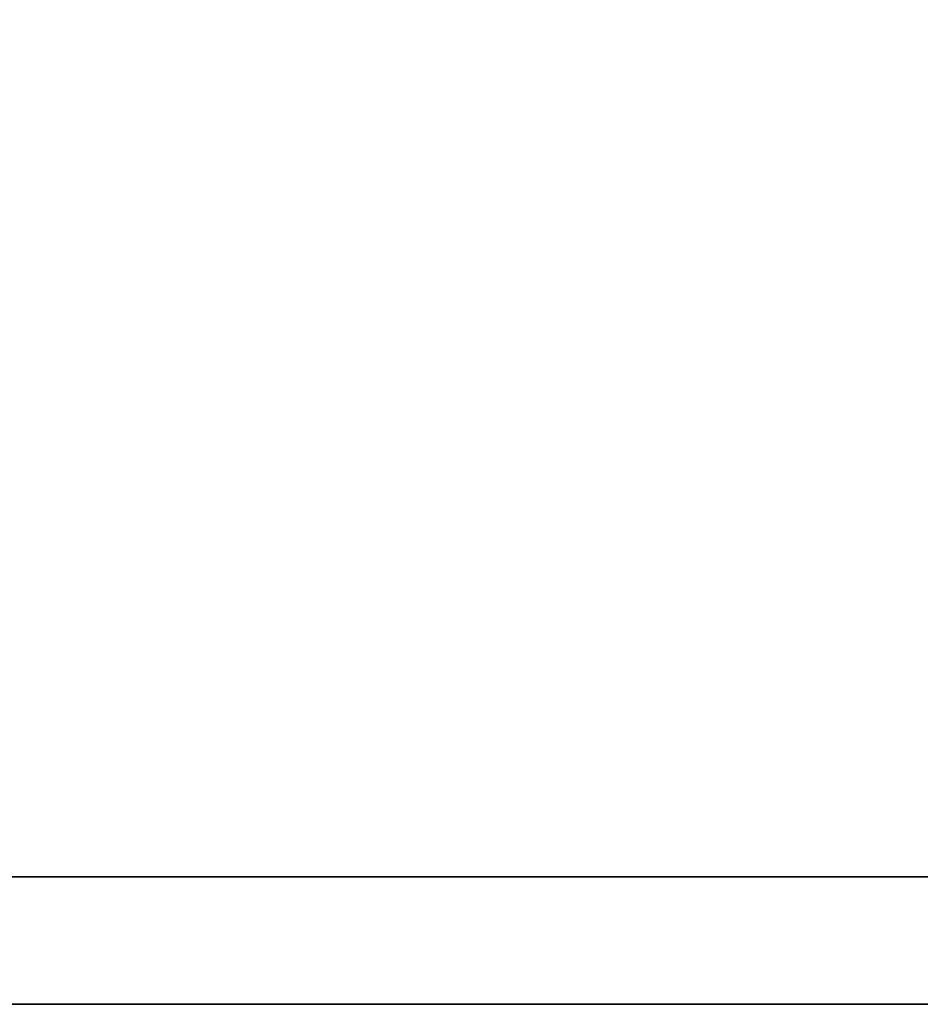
# Model space of a CAD drawing. Header units: millimetres. Extents: x -508 to 6708, y -115 to 193.
# Tile 959 of 1056: x 3363 to 3377, y -44 to -28. Entities that reach past the tile are written whole.
import ezdxf

# ---------------------------------------------------------------- set-up
doc = ezdxf.new("R2010")
doc.units = ezdxf.units.MM
doc.layers.add('151', color=7, linetype='Continuous', true_color=0xffffff)

# ---------------------------------------------------------------- blocks, each defined once
blk = doc.blocks.new('UG_SURFACE_205')
at = {"layer": '151', "color": 7, "linetype": 'Continuous', "lineweight": 35}
for points in [[(3422, -43.5, 2030), (3422, -26, 2030), (2578, -26, 2030), (2578, -43.5, 2030)], [(2591, -26), (3409, -26), (2578, -41.5)], [(3409, -26), (3422, -26), (3422, -41.5), (2578, -41.5)], [(2578, -41.5), (3422, -41.5), (3422, -43.5, 2), (2578, -43.5, 2)], [(3422, -43.5, 2), (3422, -43.5, 2030), (2578, -43.5, 2030), (2578, -43.5, 2)]]:
    blk.add_3dface(points, dxfattribs=at)

msp = doc.modelspace()

# ---------------------------------------------------------------- linework, layer by layer
at = {"layer": '151', "color": 253, "linetype": 'Continuous', "lineweight": -3}
for p, q in [((2578, -41.5), (3422, -41.5)), ((3422, -43.5, 2030), (2578, -43.5, 2030)), ((3422, -43.5, 2), (2578, -43.5, 2))]:
    msp.add_line(p, q, dxfattribs=at)

# ---------------------------------------------------------------- block references
msp.add_blockref('UG_SURFACE_205', (0, 0), dxfattribs=at)

doc.saveas('drawing.dxf')
